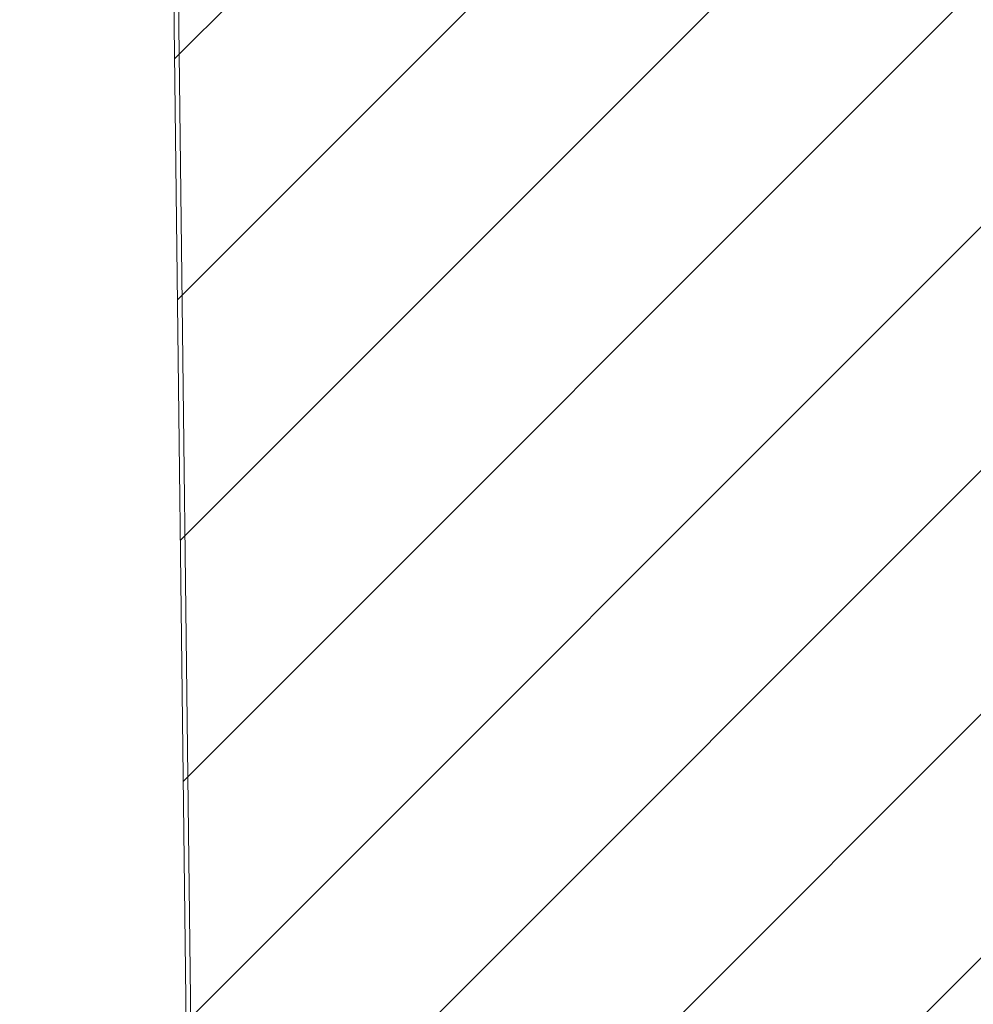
# Model space of a CAD drawing. Header units: millimetres. Extents: x -148444 to 51443, y -4810 to 453290.
# Tile 402 of 551: x -106979 to -105983, y 370142 to 371171. Entities that reach past the tile are written whole.
import ezdxf

# ---------------------------------------------------------------- set-up
doc = ezdxf.new("R2010")
doc.units = ezdxf.units.MM
doc.layers.add('- PRZEGRODY PROJEKTOWANE', color=8, linetype='Continuous')
doc.layers.add('z JAN', color=8, linetype='Continuous')

msp = doc.modelspace()

# ---------------------------------------------------------------- hatches: boundary and pattern name
at = {"layer": '- PRZEGRODY PROJEKTOWANE', "linetype": 'Continuous', "lineweight": 15}
h = msp.add_hatch(dxfattribs=at)
h.set_pattern_fill('Bloczki_ceramiczne_0002', color=8, style=0, pattern_type=2)
h.set_pattern_definition([(45, (-365826.84, 644656.78), (-127.27922, 127.27922), [])])
h.paths.add_polyline_path([(-106822.1, 371533.4), (-106632.1, 355556.8), (-106482.9, 355348.4), (-103986.4, 355342.7), (-103986.4, 371517.7)])

# ---------------------------------------------------------------- linework, layer by layer
at = {"layer": '- PRZEGRODY PROJEKTOWANE', "color": 8, "linetype": 'Continuous', "lineweight": 13, "ltscale": 100, "flags": 128}
msp.add_lwpolyline([(-106822.1, 371533.4), (-106632.1, 355556.8), (-106482.9, 355348.4), (-103986.4, 355342.7), (-103986.4, 371517.7)], close=True, dxfattribs=at)
at = {"layer": 'z JAN', "color": 8, "linetype": 'Continuous', "lineweight": 13, "ltscale": 100, "flags": 128}
msp.add_lwpolyline([(-107838.3, 368629), (-107838.3, 371988.6), (-107754.4, 371988.2), (-107746.4, 373423.3), (-106838.8, 373418.3), (-106816.1, 371533.3), (-106817.4, 371533.3), (-106628.3, 355831.6), (-107758.3, 355834.5), (-107758.3, 368629)], close=True, dxfattribs=at)

doc.saveas('drawing.dxf')
